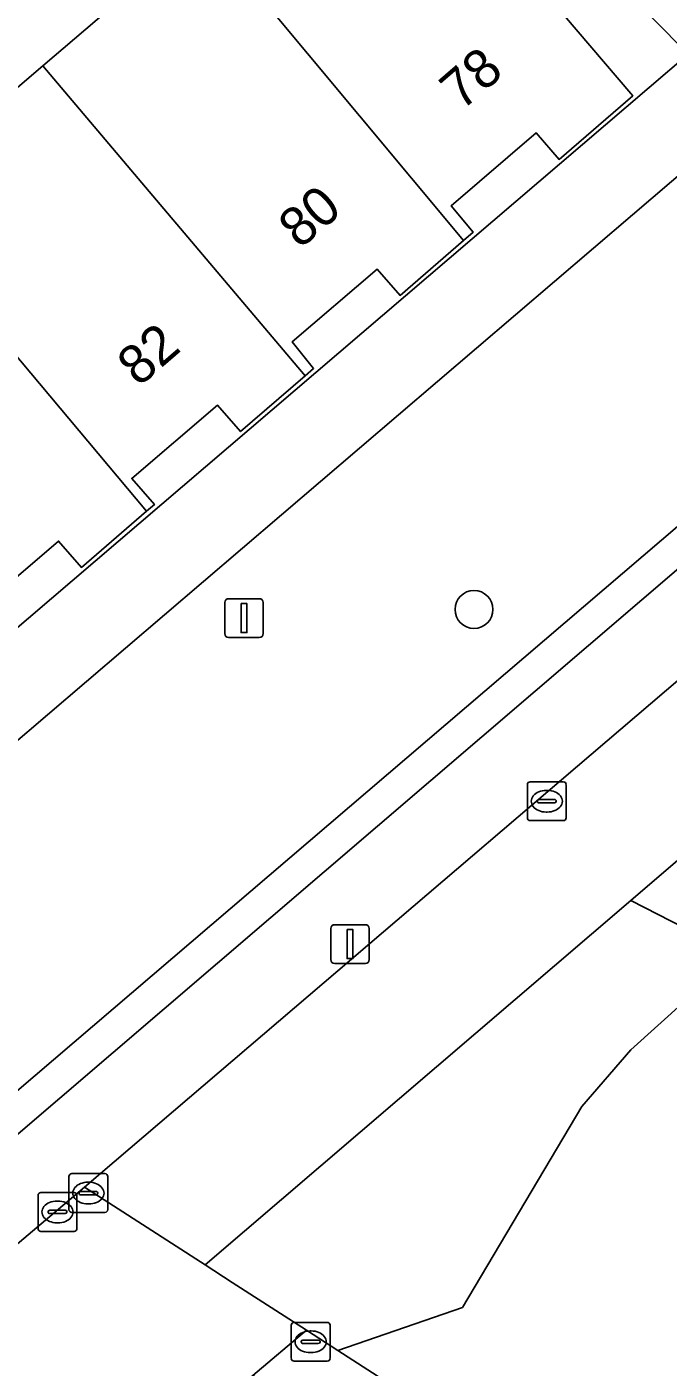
# Model space of a CAD drawing. Extents: x 160377 to 161131, y 383938 to 384853.
# Drawn here: x 160664.82 to 160681.34, y 384605.81 to 384640.33 of the extents above; entities that cross this region are included whole.
import ezdxf

# ---------------------------------------------------------------- set-up
doc = ezdxf.new("R2010")
doc.units = 0
for name, color, linetype in [('IMGEO_Boom', 7, 'Continuous'), ('IMGEO_Erf', 7, 'Continuous'), ('IMGEO_Groenvoorziening', 7, 'Continuous'), ('IMGEO_Kolk', 7, 'Continuous'), ('IMGEO_Lichtmast', 7, 'Continuous'), ('IMGEO_Muur', 7, 'Continuous'), ('IMGEO_Pand', 7, 'Continuous'), ('IMGEO_Pand_nummerreeks', 7, 'Continuous'), ('IMGEO_Rioolput', 7, 'Continuous'), ('IMGEO_Voetgangersgebied_open', 7, 'Continuous'), ('IMGEO_Voetpad_open', 7, 'Continuous')]:
    doc.layers.add(name, color=color, linetype=linetype)

msp = doc.modelspace()

# ---------------------------------------------------------------- linework, layer by layer
at = {"layer": 'IMGEO_Boom'}
msp.add_circle((160676.34, 384625.324), 0.489, dxfattribs=at)
at = {"layer": 'IMGEO_Erf'}
for points in [[(160602.352, 384651.039), (160654.648, 384616.35), (160655.151, 384616.799), (160680.852, 384638.766), (160681.86, 384639.621), (160644.733, 384677.091)], [(160673.638, 384646.508), (160680.428, 384638.553), (160678.531, 384636.913), (160677.943, 384637.594), (160675.754, 384635.72), (160676.32, 384635.04), (160676.07, 384634.824), (160674.435, 384633.409), (160673.846, 384634.089), (160671.656, 384632.215), (160672.21, 384631.532), (160671.988, 384631.34), (160670.327, 384629.903), (160669.738, 384630.584), (160667.524, 384628.7), (160668.108, 384628.026), (160667.908, 384627.854), (160666.229, 384626.404), (160665.641, 384627.086), (160663.454, 384625.212)], [(160661.186, 384635.861), (160665.238, 384639.325), (160669.372, 384642.86)]]:
    msp.add_lwpolyline(points, dxfattribs=at)
at = {"layer": 'IMGEO_Groenvoorziening'}
for points in [[(160688.26, 384633.172), (160683.437, 384638.06), (160656.309, 384614.884), (160662.353, 384610.853), (160662.263, 384610.953), (160662.486, 384611.151)], [(160687.061, 384628.162), (160686.54, 384628.777), (160689.815, 384631.58), (160689.296, 384632.117), (160688.847, 384632.577), (160662.914, 384610.389), (160662.571, 384610.61), (160664.192, 384608.65), (160666.311, 384610.443)], [(160679.12, 384612.521), (160680.379, 384613.979), (160682.469, 384615.859), (160681.766, 384617.114), (160680.377, 384617.831), (160669.413, 384608.444), (160670.112, 384607.993), (160672.023, 384606.761), (160672.834, 384606.239), (160676.041, 384607.345)]]:
    msp.add_lwpolyline(points, close=True, dxfattribs=at)
msp.add_lwpolyline([(160686.807, 384622.907), (160686.599, 384623.159), (160680.377, 384617.831), (160681.766, 384617.114), (160682.469, 384615.859), (160680.379, 384613.979), (160679.12, 384612.521), (160676.041, 384607.345), (160672.834, 384606.239), (160687.729, 384596.642)], dxfattribs=at)
at = {"layer": 'IMGEO_Kolk'}
for p, q in [((160677.789, 384620.885), (160678.641, 384620.885)), ((160677.714, 384619.959), (160677.714, 384620.811)), ((160678.202, 384620.665), (160678.227, 384620.665)), ((160678.715, 384620.811), (160678.715, 384619.959)), ((160677.973, 384620.379), (160677.973, 384620.391)), ((160678.411, 384620.342), (160678.013, 384620.342)), ((160678.016, 384620.428), (160678.414, 384620.428)), ((160678.457, 384620.391), (160678.457, 384620.379)), ((160678.641, 384619.885), (160677.789, 384619.885)), ((160678.225, 384620.105), (160678.2, 384620.105)), ((160665.909, 384609.867), (160665.909, 384610.719)), ((160665.984, 384610.793), (160666.836, 384610.793)), ((160666.397, 384610.573), (160666.422, 384610.573)), ((160666.91, 384610.719), (160666.91, 384609.867)), ((160666.168, 384610.287), (160666.168, 384610.299)), ((160666.606, 384610.25), (160666.208, 384610.25)), ((160666.211, 384610.336), (160666.609, 384610.336)), ((160666.652, 384610.299), (160666.652, 384610.287)), ((160666.42, 384610.013), (160666.395, 384610.013)), ((160666.836, 384609.793), (160665.984, 384609.793)), ((160671.634, 384606.037), (160671.634, 384606.889)), ((160671.709, 384606.963), (160672.561, 384606.963)), ((160672.122, 384606.743), (160672.147, 384606.743)), ((160672.635, 384606.889), (160672.635, 384606.037)), ((160671.893, 384606.457), (160671.893, 384606.469)), ((160672.331, 384606.42), (160671.933, 384606.42)), ((160671.936, 384606.506), (160672.334, 384606.506)), ((160672.377, 384606.469), (160672.377, 384606.457)), ((160672.145, 384606.183), (160672.12, 384606.183)), ((160672.561, 384605.963), (160671.709, 384605.963))]:
    msp.add_line(p, q, dxfattribs=at)
for points in [[(160677.789, 384620.885), (160678.641, 384620.885)], [(160677.714, 384619.959), (160677.714, 384620.811)], [(160678.715, 384620.811), (160678.715, 384619.959)], [(160678.641, 384619.885), (160677.789, 384619.885)], [(160665.909, 384609.867), (160665.909, 384610.719)], [(160665.984, 384610.793), (160666.836, 384610.793)], [(160666.91, 384610.719), (160666.91, 384609.867)], [(160666.836, 384609.793), (160665.984, 384609.793)], [(160671.634, 384606.037), (160671.634, 384606.889)], [(160671.709, 384606.963), (160672.561, 384606.963)], [(160672.635, 384606.889), (160672.635, 384606.037)], [(160672.561, 384605.963), (160671.709, 384605.963)]]:
    msp.add_lwpolyline(points, dxfattribs=at)
for centre, radius, start, end in [((160677.791, 384620.809), 0.0765, 91.552, 178.448), ((160677.791, 384620.809), 0.0765, 91.552, 178.448), ((160678.639, 384620.809), 0.0765, 1.552, 88.448), ((160678.639, 384620.809), 0.0765, 1.552, 88.448), ((160678.013, 384620.388), 0.0403, 85.8775, 175.7526), ((160678.01, 384620.378), 0.0366, 178.938, 274.7102), ((160678.414, 384620.385), 0.043, 264.8664, 352.4533), ((160678.418, 384620.39), 0.0386, 1.7309, 96.639), ((160677.791, 384619.961), 0.0765, 181.552, 268.448), ((160677.791, 384619.961), 0.0765, 181.552, 268.448), ((160678.639, 384619.961), 0.0765, 271.552, 358.448), ((160678.639, 384619.961), 0.0765, 271.552, 358.448), ((160665.986, 384610.717), 0.0765, 91.552, 178.448), ((160665.986, 384610.717), 0.0765, 91.552, 178.448), ((160666.834, 384610.717), 0.0765, 1.552, 88.448), ((160666.834, 384610.717), 0.0765, 1.552, 88.448), ((160666.208, 384610.296), 0.0403, 85.8775, 175.7526), ((160666.205, 384610.286), 0.0366, 178.938, 274.7102), ((160666.609, 384610.293), 0.043, 264.8664, 352.4533), ((160666.613, 384610.298), 0.0386, 1.7309, 96.639), ((160665.986, 384609.869), 0.0765, 181.552, 268.448), ((160665.986, 384609.869), 0.0765, 181.552, 268.448), ((160666.834, 384609.869), 0.0765, 271.552, 358.448), ((160666.834, 384609.869), 0.0765, 271.552, 358.448), ((160671.711, 384606.887), 0.0765, 91.552, 178.448), ((160671.711, 384606.887), 0.0765, 91.552, 178.448), ((160672.559, 384606.887), 0.0765, 1.552, 88.448), ((160672.559, 384606.887), 0.0765, 1.552, 88.448), ((160671.933, 384606.466), 0.0403, 85.8775, 175.7526), ((160671.93, 384606.456), 0.0366, 178.938, 274.7102), ((160672.334, 384606.463), 0.043, 264.8664, 352.4533), ((160672.338, 384606.468), 0.0386, 1.7309, 96.639), ((160671.711, 384606.039), 0.0765, 181.552, 268.448), ((160671.711, 384606.039), 0.0765, 181.552, 268.448), ((160672.559, 384606.039), 0.0765, 271.552, 358.448), ((160672.559, 384606.039), 0.0765, 271.552, 358.448)]:
    msp.add_arc(centre, radius, start, end, dxfattribs=at)
for centre, major_axis, ratio, start_param, end_param in [((160678.201, 384620.385), (-0.387, 0.002), 0.722429, 4.712389, 7.853982), ((160678.226, 384620.385), (-0.39, 0.002), 0.717154, 1.570796, 4.712389), ((160666.396, 384610.293), (-0.387, 0.002), 0.722429, 4.712389, 7.853982), ((160666.421, 384610.293), (-0.39, 0.002), 0.717154, 1.570796, 4.712389), ((160672.121, 384606.463), (-0.387, 0.002), 0.722429, 4.712389, 7.853982), ((160672.146, 384606.463), (-0.39, 0.002), 0.717154, 1.570796, 4.712389)]:
    msp.add_ellipse(centre, major_axis=major_axis, ratio=ratio, start_param=start_param, end_param=end_param, dxfattribs=at)
at = {"layer": 'IMGEO_Lichtmast'}
for p, q in [((160669.92, 384624.701), (160669.92, 384625.501)), ((160669.92, 384625.501), (160669.92, 384624.701)), ((160670.02, 384625.601), (160670.81, 384625.601)), ((160670.81, 384625.601), (160670.02, 384625.601)), ((160670.91, 384625.501), (160670.91, 384624.701)), ((160670.91, 384624.701), (160670.91, 384625.501)), ((160670.81, 384624.601), (160670.02, 384624.601)), ((160670.02, 384624.601), (160670.81, 384624.601)), ((160672.653, 384616.305), (160672.653, 384617.105)), ((160672.653, 384617.105), (160672.653, 384616.305)), ((160672.753, 384617.205), (160673.543, 384617.205)), ((160673.543, 384617.205), (160672.753, 384617.205)), ((160673.643, 384617.105), (160673.643, 384616.305)), ((160673.643, 384616.305), (160673.643, 384617.105)), ((160673.543, 384616.205), (160672.753, 384616.205)), ((160672.753, 384616.205), (160673.543, 384616.205))]:
    msp.add_line(p, q, dxfattribs=at)
for points in [[(160670.34, 384625.476), (160670.49, 384625.476), (160670.49, 384624.726), (160670.34, 384624.726), (160670.34, 384625.476)], [(160673.073, 384617.08), (160673.223, 384617.08), (160673.223, 384616.33), (160673.073, 384616.33), (160673.073, 384617.08)]]:
    msp.add_lwpolyline(points, dxfattribs=at)
for centre, start, end in [((160670.02, 384625.501), 90, 180), ((160670.02, 384625.501), 90, 180), ((160670.81, 384625.501), 0, 90), ((160670.81, 384625.501), 360, 90), ((160670.02, 384624.701), 180, 270), ((160670.02, 384624.701), 180, 270), ((160670.81, 384624.701), 270, 0), ((160670.81, 384624.701), 270, 0), ((160672.753, 384617.105), 90, 180), ((160672.753, 384617.105), 90, 180), ((160673.543, 384617.105), 0, 90), ((160673.543, 384617.105), 360, 90), ((160672.753, 384616.305), 180, 270), ((160672.753, 384616.305), 180, 270), ((160673.543, 384616.305), 270, 0), ((160673.543, 384616.305), 270, 0)]:
    msp.add_arc(centre, 0.1, start, end, dxfattribs=at)
at = {"layer": 'IMGEO_Muur'}
msp.add_lwpolyline([(160688.847, 384632.577), (160688.26, 384633.172), (160662.486, 384611.151), (160662.263, 384610.953), (160662.353, 384610.853), (160662.571, 384610.61), (160662.914, 384610.389)], close=True, dxfattribs=at)
at = {"layer": 'IMGEO_Pand'}
for points in [[(160673.638, 384646.508), (160673.127, 384646.071), (160671.605, 384647.869), (160667.858, 384644.748), (160669.372, 384642.86), (160676.07, 384634.824), (160676.32, 384635.04), (160675.754, 384635.72), (160677.943, 384637.594), (160678.531, 384636.913), (160680.428, 384638.553)], [(160671.988, 384631.34), (160672.21, 384631.532), (160671.656, 384632.215), (160673.846, 384634.089), (160674.435, 384633.409), (160676.07, 384634.824), (160669.372, 384642.86), (160665.238, 384639.325)], [(160665.238, 384639.325), (160661.186, 384635.861), (160667.908, 384627.854), (160668.108, 384628.026), (160667.524, 384628.7), (160669.738, 384630.584), (160670.327, 384629.903), (160671.988, 384631.34)], [(160661.186, 384635.861), (160659.361, 384638.035), (160655.188, 384634.468), (160657.033, 384632.31), (160663.848, 384624.395), (160664.003, 384624.53), (160663.454, 384625.212), (160665.641, 384627.086), (160666.229, 384626.404), (160667.908, 384627.854)]]:
    msp.add_lwpolyline(points, close=True, dxfattribs=at)
at = {"layer": 'IMGEO_Rioolput'}
for p, q in [((160665.112, 384609.38), (160665.112, 384610.232)), ((160665.187, 384610.306), (160666.039, 384610.306)), ((160666.113, 384610.232), (160666.113, 384609.38)), ((160665.414, 384609.849), (160665.812, 384609.849)), ((160665.6, 384610.086), (160665.625, 384610.086)), ((160665.371, 384609.8), (160665.371, 384609.812)), ((160665.809, 384609.763), (160665.411, 384609.763)), ((160665.623, 384609.526), (160665.598, 384609.526)), ((160665.855, 384609.812), (160665.855, 384609.8)), ((160666.039, 384609.306), (160665.187, 384609.306))]:
    msp.add_line(p, q, dxfattribs=at)
for points in [[(160665.112, 384609.38), (160665.112, 384610.232)], [(160665.187, 384610.306), (160666.039, 384610.306)], [(160666.113, 384610.232), (160666.113, 384609.38)], [(160666.039, 384609.306), (160665.187, 384609.306)]]:
    msp.add_lwpolyline(points, dxfattribs=at)
for centre, radius, start, end in [((160665.189, 384610.23), 0.0765, 91.552, 178.448), ((160665.189, 384610.23), 0.0765, 91.552, 178.448), ((160666.037, 384610.23), 0.0765, 1.552, 88.448), ((160666.037, 384610.23), 0.0765, 1.552, 88.448), ((160665.411, 384609.809), 0.0403, 85.8775, 175.7526), ((160665.816, 384609.811), 0.0386, 1.7309, 96.639), ((160665.408, 384609.799), 0.0366, 178.938, 274.7102), ((160665.812, 384609.806), 0.043, 264.8664, 352.4533), ((160665.189, 384609.382), 0.0765, 181.552, 268.448), ((160665.189, 384609.382), 0.0765, 181.552, 268.448), ((160666.037, 384609.382), 0.0765, 271.552, 358.448), ((160666.037, 384609.382), 0.0765, 271.552, 358.448)]:
    msp.add_arc(centre, radius, start, end, dxfattribs=at)
for centre, major_axis, ratio, start_param, end_param in [((160665.599, 384609.806), (-0.387, 0.002), 0.722429, 4.712389, 7.853982), ((160665.624, 384609.806), (-0.39, 0.002), 0.717154, 1.570796, 4.712389)]:
    msp.add_ellipse(centre, major_axis=major_axis, ratio=ratio, start_param=start_param, end_param=end_param, dxfattribs=at)
at = {"layer": 'IMGEO_Voetgangersgebied_open'}
for points in [[(160703.235, 384654.813), (160686.913, 384640.854), (160683.437, 384638.06), (160688.26, 384633.172), (160688.847, 384632.577), (160689.296, 384632.117), (160689.815, 384631.58), (160686.54, 384628.777), (160687.061, 384628.162), (160666.311, 384610.443), (160669.413, 384608.444), (160680.377, 384617.831), (160686.599, 384623.159), (160692.615, 384628.309), (160694.536, 384629.95), (160702.91, 384637.088), (160704.821, 384634.818), (160704.741, 384634.75), (160707.952, 384637.348), (160705.952, 384639.673), (160710.66, 384643.716)], [(160665.29, 384560.709), (160662.829, 384567.417), (160652.625, 384581.692), (160648.865, 384586.974), (160652.047, 384589.687), (160670.645, 384605.594), (160672.023, 384606.761), (160670.112, 384607.993), (160669.413, 384608.444), (160666.311, 384610.443), (160664.192, 384608.65), (160662.712, 384607.424), (160653.945, 384599.94), (160634.758, 384585.358), (160651.516, 384563.083), (160656.893, 384504.376), (160660.286, 384505.11), (160659.653, 384512.586)], [(160687.729, 384596.642), (160672.834, 384606.239), (160672.023, 384606.761), (160670.645, 384605.594), (160678.608, 384600.475), (160690.284, 384592.968), (160711.06, 384579.547), (160712.316, 384578.736), (160741.675, 384559.771), (160742.043, 384557.929), (160749.399, 384520.262), (160751.078, 384520.595), (160750.334, 384524.403), (160743.748, 384558.114)]]:
    msp.add_lwpolyline(points, dxfattribs=at)
at = {"layer": 'IMGEO_Voetpad_open'}
msp.add_lwpolyline([(160622.435, 384720.808), (160621.946, 384725.035), (160620.438, 384737.93), (160617.943, 384737.619), (160622.397, 384699.635), (160643.623, 384678.211), (160642.918, 384677.515), (160634.272, 384668.99), (160631.905, 384666.636), (160631.018, 384665.242), (160629.059, 384662.347), (160630.403, 384661.545), (160631.687, 384663.557), (160631.783, 384663.496), (160633.051, 384665.474), (160638.193, 384670.576), (160644.038, 384676.399), (160644.733, 384677.091), (160681.86, 384639.621), (160683.437, 384638.06), (160686.913, 384640.854)], dxfattribs=at)
msp.add_lwpolyline([(160683.437, 384638.06), (160681.86, 384639.621), (160680.852, 384638.766), (160655.151, 384616.799), (160654.648, 384616.35), (160656.309, 384614.884)], close=True, dxfattribs=at)

# ---------------------------------------------------------------- texts
at = {"layer": 'IMGEO_Pand_nummerreeks'}
for s, rotation, p in [('78', 40.7774, (160676.019, 384638.147)), ('80', 40.7768, (160671.859, 384634.589)), ('82', 40.7768, (160667.707, 384631.037))]:
    msp.add_text(s, height=1, rotation=rotation, dxfattribs=at).set_placement(p)

doc.saveas('drawing.dxf')
